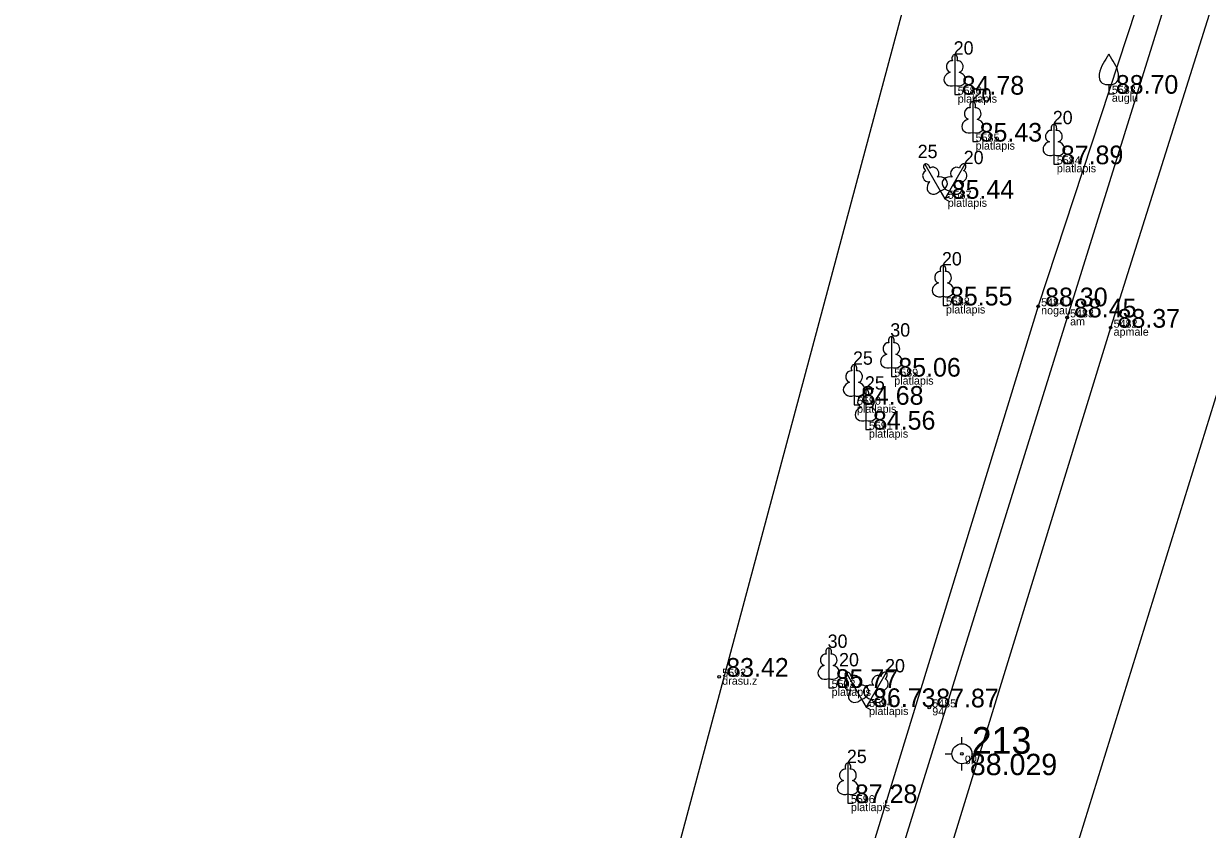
# Model space of a CAD drawing. Extents: x 614911 to 615803, y 262110 to 264311.
# Drawn here: x 615552.67 to 615597.03, y 262904.93 to 262935.11 of the extents above; entities that cross this region are included whole.
import ezdxf

# ---------------------------------------------------------------- set-up
doc = ezdxf.new("R2010")
doc.units = 0
for name, color, linetype in [('Level 1', 7, 'Continuous'), ('Level 19', 7, 'Continuous'), ('Level 31', 7, 'Continuous'), ('Level 37', 7, 'Continuous'), ('Level 53', 7, 'Continuous'), ('Level 54', 7, 'Continuous'), ('Level 57', 7, 'Continuous'), ('Level 58', 7, 'Continuous')]:
    doc.layers.add(name, color=color, linetype=linetype)

msp = doc.modelspace()

# ---------------------------------------------------------------- linework, layer by layer
at = {"layer": 'Level 1'}
for p, q in [((615587.568, 262932.799), (615587.568, 262932.452)), ((615593.344, 262932.838), (615593.344, 262932.486)), ((615587.568, 262932.452), (615587.768, 262932.452)), ((615593.344, 262932.486), (615593.544, 262932.486)), ((615588.24, 262931.04), (615588.24, 262930.693)), ((615588.24, 262930.693), (615588.44, 262930.693)), ((615591.282, 262930.192), (615591.282, 262929.845)), ((615591.282, 262929.845), (615591.482, 262929.845)), ((615587.021, 262928.852), (615587.194, 262928.551)), ((615587.367, 262928.852), (615587.194, 262928.551)), ((615587.194, 262928.551), (615587.367, 262928.651)), ((615587.194, 262928.551), (615587.367, 262928.451)), ((615587.128, 262924.901), (615587.128, 262924.554)), ((615587.128, 262924.554), (615587.328, 262924.554)), ((615585.192, 262922.235), (615585.192, 262921.888)), ((615585.192, 262921.888), (615585.392, 262921.888)), ((615583.795, 262921.181), (615583.795, 262920.834)), ((615583.795, 262920.834), (615583.995, 262920.834)), ((615584.241, 262920.249), (615584.241, 262919.902)), ((615584.241, 262919.902), (615584.441, 262919.902)), ((615582.844, 262910.573), (615582.844, 262910.226)), ((615582.844, 262910.226), (615583.044, 262910.226)), ((615584.074, 262909.81), (615584.247, 262909.509)), ((615584.42, 262909.81), (615584.247, 262909.509)), ((615584.247, 262909.509), (615584.42, 262909.609)), ((615584.247, 262909.509), (615584.42, 262909.409)), ((615583.565, 262906.256), (615583.565, 262905.909)), ((615583.565, 262905.909), (615583.765, 262905.909))]:
    msp.add_line(p, q, dxfattribs=at)
for points in [[(615587.568, 262933.952), (615587.568, 262932.799)], [(615587.658, 262933.72), (615587.657, 262933.721)], [(615588.24, 262932.193), (615588.24, 262931.04)], [(615588.33, 262931.961), (615588.329, 262931.962)], [(615591.282, 262931.345), (615591.282, 262930.192)], [(615591.372, 262931.113), (615591.371, 262931.114)], [(615586.444, 262929.85), (615587.021, 262928.852)], [(615586.638, 262929.694), (615586.636, 262929.694)], [(615587.944, 262929.85), (615587.367, 262928.852)], [(615587.905, 262929.604), (615587.905, 262929.605)], [(615587.128, 262926.054), (615587.128, 262924.901)], [(615587.218, 262925.822), (615587.217, 262925.823)], [(615585.192, 262923.388), (615585.192, 262922.235)], [(615585.282, 262923.156), (615585.281, 262923.157)], [(615583.795, 262922.334), (615583.795, 262921.181)], [(615583.885, 262922.102), (615583.884, 262922.103)], [(615584.241, 262921.402), (615584.241, 262920.249)], [(615584.331, 262921.17), (615584.33, 262921.171)], [(615582.844, 262911.726), (615582.844, 262910.573)], [(615582.934, 262911.494), (615582.933, 262911.495)], [(615583.497, 262910.808), (615584.074, 262909.81)], [(615583.691, 262910.652), (615583.689, 262910.652)], [(615584.997, 262910.808), (615584.42, 262909.81)], [(615584.958, 262910.562), (615584.958, 262910.563)], [(615583.565, 262907.409), (615583.565, 262906.256)], [(615583.655, 262907.177), (615583.654, 262907.178)]]:
    msp.add_lwpolyline(points, dxfattribs=at)
for centre, radius, start, end in [((615605.969, 262926.09), 14.88, 148.4844, 149.9901), ((615592.927, 262934.124), 0.439, 324.3837, 341.712), ((615593.761, 262934.124), 0.439, 198.288, 215.6163), ((615580.719, 262926.09), 14.88, 30.0099, 31.5156), ((615593.868, 262933.111), 0.89, 151.757, 179.9138), ((615592.82, 262933.111), 0.89, 0.0862, 28.243), ((615593.268, 262933.117), 0.29, 181.0782, 285.2823), ((615593.42, 262933.117), 0.29, 254.7177, 358.9218)]:
    msp.add_arc(centre, radius, start, end, dxfattribs=at)
for centre, major_axis, ratio, start_param, end_param in [((615587.44, 262933.507), (-0.039, -0.212), 0.861323, 3.141593, 6.283185), ((615587.568, 262933.802), (0, -0.15), 0.707107, 3.14537, 5.287485), ((615587.568, 262933.802), (0, -0.15), 0.707107, 0.995701, 3.137816), ((615587.696, 262933.507), (0.039, -0.212), 0.861323, 0, 3.141593), ((615587.478, 262933.045), (0.307, 0.095), 0.814445, 1.570796, 4.752015), ((615587.658, 262933.045), (-0.307, 0.095), 0.814445, 1.531171, 4.712389), ((615588.112, 262931.748), (-0.039, -0.212), 0.861323, 3.141593, 6.283185), ((615588.24, 262932.043), (0, -0.15), 0.707107, 3.14537, 5.287485), ((615588.24, 262932.043), (0, -0.15), 0.707107, 0.995701, 3.137816), ((615588.368, 262931.748), (0.039, -0.212), 0.861323, 0, 3.141593), ((615588.15, 262931.286), (0.307, 0.095), 0.814445, 1.570796, 4.752015), ((615588.33, 262931.286), (-0.307, 0.095), 0.814445, 1.531171, 4.712389), ((615591.154, 262930.9), (-0.039, -0.212), 0.861323, 3.141593, 6.283185), ((615591.282, 262931.195), (0, -0.15), 0.707107, 3.14537, 5.287485), ((615591.282, 262931.195), (0, -0.15), 0.707107, 0.995701, 3.137816), ((615591.41, 262930.9), (0.039, -0.212), 0.861323, 0, 3.141593), ((615591.192, 262930.438), (0.307, 0.095), 0.814445, 1.570796, 4.752015), ((615591.372, 262930.438), (-0.307, 0.095), 0.814445, 1.531171, 4.712389), ((615586.519, 262929.72), (0.075, -0.13), 0.707107, 3.14537, 5.287485), ((615586.519, 262929.72), (0.075, -0.13), 0.707107, 0.995701, 3.137816), ((615586.778, 262929.529), (0.14, -0.165), 0.861323, 0, 3.141593), ((615587.61, 262929.529), (-0.14, -0.165), 0.861323, 3.141593, 6.283185), ((615587.869, 262929.72), (-0.075, -0.13), 0.707107, 3.14537, 5.287485), ((615587.869, 262929.72), (-0.075, -0.13), 0.707107, 0.995701, 3.137816), ((615586.555, 262929.401), (0.073, -0.203), 0.861323, 3.141593, 6.283185), ((615586.975, 262929.109), (-0.313, -0.071), 0.814445, 1.531171, 4.712389), ((615587.413, 262929.109), (0.313, -0.071), 0.814445, 1.570796, 4.752015), ((615587.833, 262929.401), (-0.073, -0.203), 0.861323, 0, 3.141593), ((615586.82, 262929.02), (0.218, 0.236), 0.814445, 1.570796, 4.752015), ((615587.568, 262929.02), (-0.218, 0.236), 0.814445, 1.531171, 4.712389), ((615587, 262925.609), (-0.039, -0.212), 0.861323, 3.141593, 6.283185), ((615587.128, 262925.904), (0, -0.15), 0.707107, 3.14537, 5.287485), ((615587.128, 262925.904), (0, -0.15), 0.707107, 0.995701, 3.137816), ((615587.256, 262925.609), (0.039, -0.212), 0.861323, 0, 3.141593), ((615587.038, 262925.147), (0.307, 0.095), 0.814445, 1.570796, 4.752015), ((615587.218, 262925.147), (-0.307, 0.095), 0.814445, 1.531171, 4.712389), ((615585.064, 262922.943), (-0.039, -0.212), 0.861323, 3.141593, 6.283185), ((615585.192, 262923.238), (0, -0.15), 0.707107, 3.14537, 5.287485), ((615585.192, 262923.238), (0, -0.15), 0.707107, 0.995701, 3.137816), ((615585.32, 262922.943), (0.039, -0.212), 0.861323, 0, 3.141593), ((615585.102, 262922.481), (0.307, 0.095), 0.814445, 1.570796, 4.752015), ((615585.282, 262922.481), (-0.307, 0.095), 0.814445, 1.531171, 4.712389), ((615583.795, 262922.184), (0, -0.15), 0.707107, 3.14537, 5.287485), ((615583.795, 262922.184), (0, -0.15), 0.707107, 0.995701, 3.137816), ((615583.667, 262921.889), (-0.039, -0.212), 0.861323, 3.141593, 6.283185), ((615583.923, 262921.889), (0.039, -0.212), 0.861323, 0, 3.141593), ((615583.705, 262921.427), (0.307, 0.095), 0.814445, 1.570796, 4.752015), ((615583.885, 262921.427), (-0.307, 0.095), 0.814445, 1.531171, 4.712389), ((615584.241, 262921.252), (0, -0.15), 0.707107, 3.14537, 5.287485), ((615584.241, 262921.252), (0, -0.15), 0.707107, 0.995701, 3.137816), ((615584.113, 262920.957), (-0.039, -0.212), 0.861323, 3.141593, 6.283185), ((615584.369, 262920.957), (0.039, -0.212), 0.861323, 0, 3.141593), ((615584.151, 262920.495), (0.307, 0.095), 0.814445, 1.570796, 4.752015), ((615584.331, 262920.495), (-0.307, 0.095), 0.814445, 1.531171, 4.712389), ((615582.716, 262911.281), (-0.039, -0.212), 0.861323, 3.141593, 6.283185), ((615582.844, 262911.576), (0, -0.15), 0.707107, 3.14537, 5.287485), ((615582.844, 262911.576), (0, -0.15), 0.707107, 0.995701, 3.137816), ((615582.972, 262911.281), (0.039, -0.212), 0.861323, 0, 3.141593), ((615582.754, 262910.819), (0.307, 0.095), 0.814445, 1.570796, 4.752015), ((615582.934, 262910.819), (-0.307, 0.095), 0.814445, 1.531171, 4.712389), ((615583.572, 262910.678), (0.075, -0.13), 0.707107, 3.14537, 5.287485), ((615583.572, 262910.678), (0.075, -0.13), 0.707107, 0.995701, 3.137816), ((615583.831, 262910.487), (0.14, -0.165), 0.861323, 0, 3.141593), ((615584.663, 262910.487), (-0.14, -0.165), 0.861323, 3.141593, 6.283185), ((615584.922, 262910.678), (-0.075, -0.13), 0.707107, 3.14537, 5.287485), ((615584.922, 262910.678), (-0.075, -0.13), 0.707107, 0.995701, 3.137816), ((615583.608, 262910.359), (0.073, -0.203), 0.861323, 3.141593, 6.283185), ((615584.028, 262910.067), (-0.313, -0.071), 0.814445, 1.531171, 4.712389), ((615584.466, 262910.067), (0.313, -0.071), 0.814445, 1.570796, 4.752015), ((615584.886, 262910.359), (-0.073, -0.203), 0.861323, 0, 3.141593), ((615583.873, 262909.978), (0.218, 0.236), 0.814445, 1.570796, 4.752015), ((615584.621, 262909.978), (-0.218, 0.236), 0.814445, 1.531171, 4.712389), ((615583.437, 262906.964), (-0.039, -0.212), 0.861323, 3.141593, 6.283185), ((615583.565, 262907.259), (0, -0.15), 0.707107, 3.14537, 5.287485), ((615583.565, 262907.259), (0, -0.15), 0.707107, 0.995701, 3.137816), ((615583.693, 262906.964), (0.039, -0.212), 0.861323, 0, 3.141593), ((615583.475, 262906.502), (0.307, 0.095), 0.814445, 1.570796, 4.752015), ((615583.655, 262906.502), (-0.307, 0.095), 0.814445, 1.531171, 4.712389)]:
    msp.add_ellipse(centre, major_axis=major_axis, ratio=ratio, start_param=start_param, end_param=end_param, dxfattribs=at)
at = {"layer": 'Level 19'}
for p, q in [((615587.838, 262908.133), (615587.838, 262908.383)), ((615587.213, 262907.758), (615587.463, 262907.758)), ((615588.213, 262907.758), (615588.463, 262907.758)), ((615587.838, 262907.133), (615587.838, 262907.383))]:
    msp.add_line(p, q, dxfattribs=at)
for radius in [0.375, 0.05]:
    msp.add_circle((615587.838, 262907.758), radius, dxfattribs=at)
at = {"layer": 'Level 31'}
for points in [[(615630.111, 263159.019), (615628.675, 263155.243), (615625.969, 263148.507), (615625.467, 263143.326), (615625.424, 263137.065), (615625.842, 263134.993), (615625.948, 263131.109), (615625.2, 263127.266), (615625.864, 263116.003), (615625.339, 263108.896), (615618.12, 263017.928), (615614.008, 263002.211), (615611.608, 262992.724), (615610.318, 262984.066), (615604.711, 262969.009), (615598.026, 262946.805), (615590.694, 262924.523), (615584.099, 262903.018), (615578.016, 262882.248), (615571.57, 262862.909), (615571.479, 262861.254), (615568.795, 262854.862), (615562.238, 262831.156), (615556.487, 262814.508)], [(615542.417, 262774.44), (615587.704, 262943.411), (615591.769, 262960.865)]]:
    msp.add_lwpolyline(points, dxfattribs=at)
at = {"layer": 'Level 37'}
for points in [[(615629.654, 263149.948), (615628.721, 263134.164), (615628.583, 263132.388), (615627.854, 263104.61), (615621.91, 263025.585), (615621.904, 263025.311), (615619.521, 263012.239), (615619.398, 263011.725), (615613.627, 262992.503), (615605.986, 262968.61), (615598.735, 262946.405), (615591.778, 262924.107), (615585.103, 262902.604), (615578.685, 262882.008), (615572.188, 262861.032), (615562.921, 262830.982), (615557.662, 262813.841), (615551.445, 262793.883), (615545.378, 262774.577), (615544.847, 262773.643)], [(615552.83, 262775.419), (615557.688, 262792.217), (615564.381, 262810.929), (615568.874, 262829.598), (615578.474, 262860.105), (615584.765, 262880.506), (615591.133, 262901.009), (615597.793, 262922.52), (615604.506, 262944.221), (615611.821, 262967.016), (615619.311, 262990.31), (615624.144, 263005.661), (615628.856, 263023.992)], [(615615.254, 262992.037), (615607.495, 262968.204), (615600.361, 262945.823), (615593.41, 262923.721), (615586.741, 262902.064), (615580.351, 262881.537), (615573.832, 262860.567), (615564.576, 262830.529), (615559.267, 262813.314), (615553.068, 262793.425), (615547.108, 262774.302), (615545.744, 262772.518), (615544.641, 262771.987), (615542.393, 262772.794), (615538.581, 262772.6), (615523.132, 262777.208), (615510.602, 262781.905), (615510.241, 262783.659)]]:
    msp.add_lwpolyline(points, dxfattribs=at)
at = {"layer": 'Level 57'}
for centre in [(615590.694, 262924.523), (615591.778, 262924.107), (615593.41, 262923.721), (615578.743, 262910.645), (615586.614, 262909.496)]:
    msp.add_circle(centre, 0.05, dxfattribs=at)
at = {"layer": 'Level 58'}
for centre in [(615590.694, 262924.523), (615591.778, 262924.107), (615593.41, 262923.721), (615578.743, 262910.645), (615586.614, 262909.496)]:
    msp.add_circle(centre, 0.05, dxfattribs=at)

# ---------------------------------------------------------------- texts
at = {"layer": 'Level 1'}
for s, p in [(' 20', (615587.343, 262933.952)), (' 20', (615588.015, 262932.193)), (' 20', (615591.057, 262931.345)), (' 25', (615585.994, 262930.075)), (' 20', (615587.719, 262929.85)), (' 20', (615586.903, 262926.054)), (' 30', (615584.967, 262923.388)), (' 25', (615583.57, 262922.334)), (' 25', (615584.016, 262921.402)), (' 30', (615582.619, 262911.726)), (' 20', (615583.047, 262911.033)), (' 20', (615584.772, 262910.808)), (' 25', (615583.34, 262907.409))]:
    msp.add_text(s, height=0.5, dxfattribs=at).set_placement(p)
at = {"layer": 'Level 19'}
for s, height, p in [(' 213', 1, (615587.838, 262907.758)), (' 88.029', 0.8, (615587.838, 262906.958))]:
    msp.add_text(s, height=height, dxfattribs=at).set_placement(p)
at = {"layer": 'Level 53'}
for s, p in [(' platlapis', (615587.568, 262932.152)), (' auglu', (615593.344, 262932.186)), (' platlapis', (615588.24, 262930.393)), (' platlapis', (615591.282, 262929.545)), (' platlapis', (615587.194, 262928.251)), (' platlapis', (615587.128, 262924.254)), (' nogau', (615590.694, 262924.223)), (' am', (615591.778, 262923.807)), (' apmale', (615593.41, 262923.421)), (' platlapis', (615585.192, 262921.588)), (' platlapis', (615583.795, 262920.534)), (' platlapis', (615584.241, 262919.602)), (' drasu.z', (615578.743, 262910.345)), (' platlapis', (615582.844, 262909.926)), (' platlapis', (615584.247, 262909.209)), (' 94', (615586.614, 262909.196)), (' gp', (615587.838, 262907.458)), (' platlapis', (615583.565, 262905.609))]:
    msp.add_text(s, height=0.3, dxfattribs=at).set_placement(p)
at = {"layer": 'Level 54'}
for s, p in [(' 5586', (615587.568, 262932.452)), (' 5583', (615593.344, 262932.486)), (' 5585', (615588.24, 262930.693)), (' 5584', (615591.282, 262929.845)), (' 5587', (615587.194, 262928.551)), (' 5588', (615587.128, 262924.554)), (' 5484', (615590.694, 262924.523)), (' 5483', (615591.778, 262924.107)), (' 5482', (615593.41, 262923.721)), (' 5589', (615585.192, 262921.888)), (' 5590', (615583.795, 262920.834)), (' 5591', (615584.241, 262919.902)), (' 5592', (615578.743, 262910.645)), (' 5593', (615582.844, 262910.226)), (' 5594', (615584.247, 262909.509)), (' 5485', (615586.614, 262909.496)), (' 5596', (615583.565, 262905.909))]:
    msp.add_text(s, height=0.3, dxfattribs=at).set_placement(p)
at = {"layer": 'Level 58'}
for s, p in [(' 84.78', (615587.568, 262932.452)), (' 88.70', (615593.344, 262932.486)), (' 85.43', (615588.24, 262930.693)), (' 87.89', (615591.282, 262929.845)), (' 85.44', (615587.194, 262928.551)), (' 85.55', (615587.128, 262924.554)), (' 88.30', (615590.694, 262924.523)), (' 88.45', (615591.778, 262924.107)), (' 88.37', (615593.41, 262923.721)), (' 85.06', (615585.192, 262921.888)), (' 84.68', (615583.795, 262920.834)), (' 84.56', (615584.241, 262919.902)), (' 83.42', (615578.743, 262910.645)), (' 85.77', (615582.844, 262910.226)), (' 86.73', (615584.247, 262909.509)), (' 87.87', (615586.614, 262909.496)), (' 87.28', (615583.565, 262905.909))]:
    msp.add_text(s, height=0.7, dxfattribs=at).set_placement(p)

doc.saveas('drawing.dxf')
